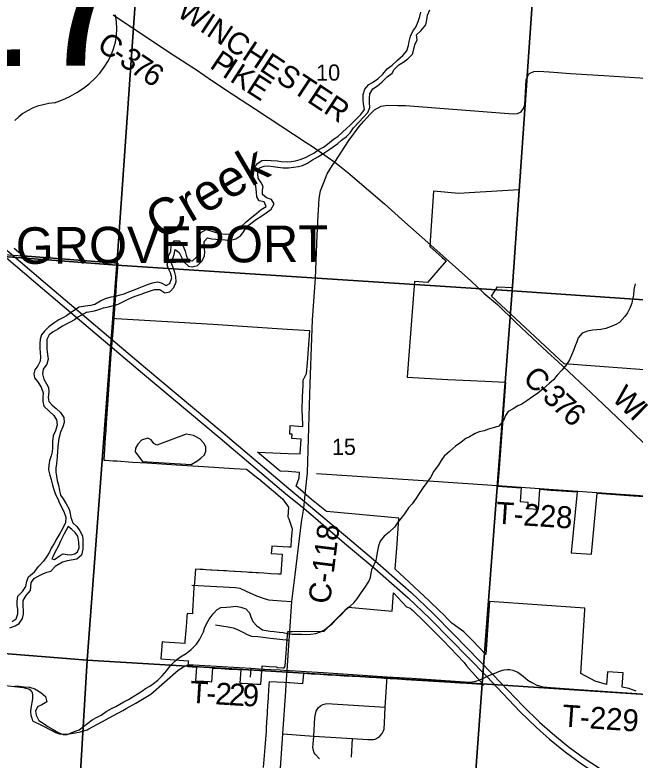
# Model space of a CAD drawing. Extents: x 114604 to 551442, y 316898 to 567001.
# Drawn here: x 240230 to 248711, y 352635 to 362830 of the extents above; entities that cross this region are included whole.
import ezdxf

# ---------------------------------------------------------------- set-up
doc = ezdxf.new("R2010")
doc.units = 0
for name, color, linetype in [('GE_P_Alignment_1000_Cardinal_Points', 7, 'Continuous'), ('GE_P_Alignment_1000_Stations', 7, 'Continuous'), ('GE_P_Alignment_100_Stations', 7, 'Continuous'), ('GE_P_Alignment_500_Bearings', 7, 'Continuous'), ('GE_P_Alignment_500_Curve_Data', 7, 'Continuous'), ('MT_X_Edge_Line', 7, 'Continuous'), ('PM_P_Cells', 7, 'Continuous'), ('PM_P_CL_Double_Solid', 7, 'Continuous'), ('PM_P_Crosswalk', 7, 'Continuous'), ('PM_P_Stop_Line', 7, 'Continuous'), ('PV_X_Curb', 7, 'Continuous'), ('SH_Named_Boundary', 7, 'Continuous'), ('SN_P_Signs', 7, 'Continuous')]:
    doc.layers.add(name, color=color, linetype=linetype)

msp = doc.modelspace()

# ---------------------------------------------------------------- linework, layer by layer
at = {"layer": 'GE_P_Alignment_1000_Cardinal_Points'}
for p, q in [((243454, 353770), (243463, 353891)), ((244831, 352674), (244847, 352930))]:
    msp.add_line(p, q, dxfattribs=at)
for points in [[(244353, 356555), (245954, 356450), (246826, 356392)], [(246826, 356392), (246831, 356392), (247531, 356343), (249507, 356205)], [(242649, 355030), (243247, 354994), (243306, 354988), (243392, 354948), (243535, 354884), (243626, 354848), (243696, 354827), (243876, 354813), (244018, 354805)], [(242971, 354487), (243147, 354459), (243214, 354443), (243276, 354421), (243345, 354387), (243407, 354352), (243465, 354332), (243552, 354324), (243726, 354305), (243979, 354277)], [(241752, 353341), (241885, 353416), (242090, 353536), (242464, 353865), (242498, 353889), (242522, 353903), (242556, 353921), (242595, 353939), (242667, 353940), (242672, 353939)], [(242672, 353939), (243300, 353902), (243463, 353891), (243626, 353881)], [(243626, 353881), (243642, 353880), (243734, 353875)], [(243734, 353875), (243858, 353868), (243952, 353861), (243986, 353860), (244444, 353832), (245321, 353774), (245660, 353755), (246319, 353711), (246460, 353703), (246534, 353713), (246584, 353731), (246627, 353752)], [(246722, 353796), (246761, 353811), (246869, 353855), (246921, 353871), (246961, 353874), (246998, 353873), (247038, 353866), (247073, 353853), (247109, 353836), (247182, 353783), (247246, 353729), (247297, 353695), (247367, 353662), (247451, 353637), (247558, 353627), (247936, 353602), (249332, 353504), (249479, 353494)], [(245158, 352921), (245199, 352945), (245222, 352963), (245254, 352998), (245267, 353027), (245279, 353059), (245285, 353146), (245292, 353359), (245321, 353774)], [(246627, 353752), (246684, 353780), (246722, 353796)], [(240102, 353657), (240348, 353627), (240375, 353621), (240396, 353616), (240419, 353608), (240438, 353594), (240453, 353579), (240464, 353563), (240468, 353549), (240472, 353528), (240472, 353503), (240469, 353472), (240449, 353347), (240444, 353297), (240448, 353250), (240461, 353208), (240471, 353174), (240602, 353109), (240727, 353043), (240785, 353013), (240839, 352995), (240893, 352989), (240972, 352993), (241054, 353006), (241127, 353021), (241220, 353051), (241243, 353063)], [(244316, 352963), (244333, 353216), (244339, 353265), (244348, 353303), (244375, 353351), (244408, 353378), (244441, 353396), (244494, 353410), (245292, 353359)], [(241243, 353063), (241705, 353315), (241752, 353341)], [(243894, 352993), (244316, 352963), (244847, 352930), (245057, 352919), (245101, 352916), (245135, 352919), (245158, 352921)], [(244394, 352650), (244336, 352715), (244324, 352736), (244312, 352764), (244307, 352790), (244305, 352813), (244307, 352849), (244316, 352963)]]:
    msp.add_lwpolyline(points, dxfattribs=at)
at = {"layer": 'GE_P_Alignment_1000_Stations'}
for points in [[(239445, 360176), (239526, 360108), (239960, 359743), (240650, 359160), (241093, 358782), (242016, 358002), (243076, 357113), (243976, 356352), (244189, 356171), (244777, 355678), (245192, 355328), (245651, 354928), (245945, 354646), (246232, 354355), (246761, 353811), (247182, 353371), (247405, 353156), (247582, 352997), (247798, 352822), (247999, 352672), (248237, 352514), (248524, 352341), (250105, 351485)], [(239989, 359609), (240609, 359086), (241052, 358708), (241442, 358378)], [(241442, 358378), (241974, 357929), (243035, 357039), (243934, 356278), (244179, 356080), (244736, 355604), (245151, 355254), (245610, 354854), (245904, 354572), (246191, 354281), (246424, 354044)], [(246424, 354044), (246684, 353780), (246903, 353548)], [(246903, 353548), (247141, 353297), (247364, 353082), (247541, 352923), (247756, 352748), (247958, 352598), (248195, 352440), (248483, 352267), (250100, 351398), (251430, 350676), (251802, 350475)]]:
    msp.add_lwpolyline(points, dxfattribs=at)
at = {"layer": 'GE_P_Alignment_100_Stations'}
for points in [[(248959, 357964), (247743, 358057), (247012, 358736), (246749, 358981), (246831, 359111), (247036, 359099), (247075, 359683), (247085, 359824), (247126, 360438), (246442, 360396), (246302, 360388), (245953, 360417), (245908, 359739), (245904, 359662), (246075, 359513), (246128, 359465), (245870, 359171), (245695, 359182), (245672, 358887), (245644, 358529), (245620, 358234), (245592, 357873), (246152, 357844), (246460, 357829), (246655, 357818), (246940, 357804), (246892, 357182), (246846, 356566), (246834, 356410), (246832, 356382), (247154, 356359), (247140, 356171), (247246, 356163), (247240, 356078), (247389, 356067), (247410, 356341), (247560, 356330), (247917, 356305), (247837, 355470), (248113, 355451), (248191, 356286), (248690, 356251), (248972, 356231)], [(248725, 353578), (248627, 353615), (248534, 353634), (248546, 353827), (248334, 353843), (248321, 353670), (248163, 353717), (247967, 353820), (248024, 354690), (248026, 354712), (246721, 354805), (246713, 354680), (246670, 354078), (246486, 354270), (246371, 354390), (246204, 354508), (246149, 354564), (246094, 354620), (246038, 354675), (245901, 354808), (245621, 355067), (245432, 355245), (245457, 355594), (245482, 355946), (244491, 356035), (244287, 356201), (244136, 356333), (244077, 356381), (244117, 356495), (244122, 356571), (243969, 356582), (243857, 356589), (243548, 356848), (243967, 356831), (244131, 356824), (244146, 357025), (244017, 357033), (244021, 357093), (243988, 357095), (243996, 357211), (244167, 357201), (244169, 357228), (244157, 357422), (244162, 357606), (244170, 357761), (244173, 357832), (244218, 357925), (244230, 358071), (244261, 358509), (243955, 358528), (242936, 358592), (241615, 358674), (241583, 358676), (241606, 358996), (241610, 359046), (241617, 359145), (241625, 359255), (241638, 359434), (241537, 359442), (241448, 359448), (240338, 359533), (240219, 359634)], [(239888, 359565), (240338, 359533), (241448, 359448), (241537, 359442), (241638, 359434), (241625, 359255), (241617, 359145), (241610, 359046), (241606, 358996), (241583, 358676), (241569, 358497), (241544, 358187), (241497, 357501), (241479, 357251), (241472, 357142), (241465, 357048), (241444, 356738), (241468, 356737), (241575, 356730), (241625, 356727), (241838, 356713), (242032, 356701), (242441, 356675), (242811, 356651), (243228, 356625), (243395, 356616), (243553, 356494), (243560, 356488), (243765, 356315), (243889, 356210), (243971, 356097), (243964, 355965), (243974, 355937), (244021, 355801), (244017, 355744), (244010, 355658), (244002, 355546), (243976, 355548), (243743, 355563), (243742, 355548), (243735, 355463), (243885, 355454), (243879, 355379), (243865, 355177), (243830, 355179), (243730, 355185), (243635, 355191), (243559, 355195), (243531, 355197), (243479, 355200), (243431, 355203), (243400, 355205), (243331, 355209), (243320, 355210), (243240, 355215), (243227, 355216), (243160, 355220), (243122, 355222), (243081, 355225), (243016, 355229), (243001, 355230), (242921, 355234), (242909, 355235), (242841, 355239), (242803, 355242), (242761, 355244), (242698, 355248), (242685, 355062), (242679, 355003), (242674, 354911), (242669, 354831), (242664, 354751), (242660, 354673), (242658, 354651), (242657, 354637), (242586, 354642), (242582, 354598), (242576, 354519), (242567, 354410), (242555, 354262), (242552, 354232), (242413, 354241), (242276, 354249), (242244, 354251), (242227, 354021), (242602, 353995), (242601, 353976), (242595, 353915), (242713, 353908), (242700, 353719), (242779, 353715), (242812, 353713), (242887, 353709), (242925, 353707), (242939, 353894), (243051, 353888), (243161, 353881), (243279, 353874), (243319, 353871), (243307, 353687), (243337, 353686), (243414, 353682), (243422, 353681), (243484, 353678), (243532, 353675), (243595, 353672), (243609, 353853), (243613, 353923), (243709, 353917), (243810, 353910), (243810, 353900), (243896, 353895), (243911, 353899), (243922, 353909), (243928, 353923), (243940, 354099), (243949, 354220), (243958, 354341), (243962, 354393), (244022, 354395), (244460, 354401), (244640, 354579), (244728, 354666), (244789, 354726), (245391, 354672), (245409, 354922), (245585, 354733), (245637, 354714), (245651, 354700), (245666, 354686), (245681, 354673), (245817, 354541), (245952, 354407), (246086, 354272), (246374, 353971), (246405, 353926), (246644, 353660), (246577, 353672), (246545, 353674), (246409, 353682), (246314, 353688), (246180, 353697), (245575, 353733), (245460, 353741), (245364, 353747), (245278, 353753), (245184, 353759), (245074, 353765), (244962, 353772), (244848, 353779), (244734, 353785), (244621, 353792), (244511, 353799), (244401, 353805), (244285, 353812), (244175, 353819), (244165, 353679), (243990, 353690), (243976, 353690), (243913, 353695), (243707, 353706), (243702, 353666), (243700, 353593), (243694, 353502), (243693, 353482), (243686, 353383), (243686, 353369), (243681, 353303), (243679, 353257), (243677, 353229), (243672, 353149), (243667, 353079), (243664, 353032), (243655, 352921), (243647, 352808), (243639, 352697), (243626, 352534)]]:
    msp.add_lwpolyline(points, dxfattribs=at)
at = {"layer": 'GE_P_Alignment_500_Bearings'}
for p, q in [((244603, 360814), (244747, 361035)), ((243940, 353675), (243952, 353861))]:
    msp.add_line(p, q, dxfattribs=at)
for points in [[(241572, 362830), (242331, 362325), (242712, 362076), (242925, 361933), (243219, 361738), (243522, 361541), (244213, 361086)], [(245109, 361493), (245146, 361529), (245238, 361582), (245328, 361594), (245468, 361592), (245572, 361588), (247042, 361475), (247103, 361481), (247152, 361505), (247187, 361547), (247203, 361599), (247223, 361942), (247252, 362013), (247268, 362030), (247325, 362056), (247388, 362060), (247538, 362050), (247829, 362030), (248285, 362000), (248851, 361962)], [(245002, 361376), (245086, 361471), (245109, 361493)], [(244747, 361035), (244796, 361110), (244938, 361305), (245002, 361376)], [(244213, 361086), (244314, 361019), (244500, 360889), (244603, 360814), (244644, 360782)], [(244456, 360538), (244502, 360654), (244575, 360772), (244603, 360814)], [(244644, 360782), (244784, 360673), (244848, 360617)], [(244848, 360617), (245282, 360244), (245521, 360029), (245879, 359716)], [(244386, 360235), (244392, 360318), (244410, 360422), (244456, 360538)], [(244365, 359817), (244375, 360085), (244386, 360235)], [(244268, 357776), (244272, 357911), (244301, 358660), (244342, 359230), (244365, 359817)], [(245879, 359716), (246467, 359192), (246644, 359025), (246831, 358866), (247079, 358623), (247303, 358411), (247515, 358217), (247654, 358087), (247879, 357878), (248189, 357585), (248551, 357241), (248829, 356970), (249052, 356727), (249229, 356519), (249410, 356314), (249507, 356205), (249697, 355983), (249897, 355747), (250158, 355456), (250254, 355342), (251043, 354567), (251485, 354144), (251687, 353945)], [(244204, 356312), (244230, 356563), (244254, 357339), (244268, 357776)], [(244062, 355168), (244150, 355891), (244179, 356080), (244189, 356171), (244204, 356312)], [(243983, 354329), (244018, 354805), (244062, 355168)], [(243952, 353861), (243979, 354277), (243983, 354329)], [(239539, 348728), (240744, 348656), (241524, 348608), (242245, 348567), (243486, 348509), (243530, 348514), (243559, 348533), (243579, 348561), (243586, 348595), (243597, 348722), (243724, 350599), (243757, 351070), (243784, 351484), (243815, 351919), (243839, 352247), (243860, 352524), (243894, 352993), (243933, 353576), (243940, 353675)]]:
    msp.add_lwpolyline(points, dxfattribs=at)
at = {"layer": 'GE_P_Alignment_500_Curve_Data'}
for centre, major_axis, start_param, end_param in [((240240, 362647), (1385, 10), 5.101753, 6.440018), ((240835, 361021), (758, 5), 1.647645, 2.488434)]:
    msp.add_ellipse(centre, major_axis=major_axis, ratio=0.8, start_param=start_param, end_param=end_param, dxfattribs=at)
at = {"layer": 'MT_X_Edge_Line'}
for points in [[(242642, 356679), (242716, 356726), (242772, 356764), (242821, 356812), (242841, 356862), (242841, 356920), (242815, 356972), (242759, 357032), (242673, 357076), (242574, 357092), (242170, 356943), (242128, 356965), (242094, 357017), (242047, 357041), (241963, 357011), (241913, 356955), (241881, 356903), (241873, 356851), (241975, 356721)], [(241975, 356721), (242642, 356679)]]:
    msp.add_lwpolyline(points, dxfattribs=at)
at = {"layer": 'PM_P_Cells'}
for points in [[(245639, 362538), (245671, 362606), (245714, 362660), (245746, 362738), (245768, 362806), (245780, 362868)], [(245731, 362488), (245721, 362558), (245780, 362612), (245848, 362694), (245862, 362760), (245874, 362826), (245906, 362901)], [(241253, 358855), (241324, 358872), (241400, 358916), (241471, 358948), (241547, 358974), (241609, 358984), (241671, 358999), (241725, 359013), (241789, 359039), (241851, 359065), (241928, 359097), (241998, 359121), (242058, 359147), (242112, 359165), (242178, 359180), (242230, 359166), (242298, 359130), (242348, 359154), (242376, 359232), (242358, 359300), (242330, 359358), (242310, 359410), (242329, 359478), (242331, 359528), (242363, 359596), (242369, 359671), (242407, 359739), (242475, 359741), (242531, 359667), (242557, 359597), (242571, 359545), (242597, 359479), (242659, 359465), (242717, 359521), (242751, 359591), (242753, 359663), (242752, 359729), (242750, 359783), (242772, 359855), (242844, 359892), (242898, 359882), (242978, 359854), (243030, 359838), (243106, 359832), (243176, 359836), (243251, 359860), (243317, 359924), (243391, 359998), (243471, 360061), (243533, 360113), (243599, 360169), (243668, 360209), (243640, 360271), (243571, 360285), (243539, 360343), (243536, 360403), (243526, 360485), (243506, 360562), (243490, 360618), (243496, 360688), (243508, 360740), (243548, 360796), (243606, 360836), (243662, 360844), (243734, 360840), (243820, 360832), (243871, 360824), (243955, 360821), (244011, 360823), (244067, 360835), (244129, 360851), (244203, 360877), (244265, 360911), (244319, 360939), (244388, 360987), (244450, 361022), (244506, 361060), (244588, 361128), (244646, 361168), (244712, 361226), (244763, 361276), (244823, 361329), (244897, 361405), (244961, 361469), (245011, 361535), (244999, 361613), (244991, 361669), (244993, 361741), (245016, 361814), (245068, 361876), (245118, 361904), (245192, 361954), (245262, 362020), (245322, 362090), (245390, 362141), (245463, 362211), (245533, 362273), (245589, 362339), (245613, 362413), (245623, 362464), (245639, 362538)], [(241215, 358765), (241317, 358780), (241390, 358802), (241442, 358820), (241509, 358838), (241561, 358850), (241641, 358872), (241699, 358900), (241777, 358941), (241837, 358967), (241903, 358993), (241959, 359011), (242018, 359033), (242070, 359051), (242138, 359075), (242212, 359071), (242282, 359029), (242348, 359041), (242402, 359102), (242434, 359176), (242433, 359250), (242419, 359306), (242391, 359382), (242371, 359432), (242385, 359484), (242407, 359554), (242421, 359621), (242475, 359579), (242539, 359450), (242603, 359392), (242655, 359384), (242727, 359403), (242791, 359465), (242825, 359533), (242826, 359587), (242816, 359661), (242816, 359731), (242866, 359779), (242922, 359767), (242976, 359763), (243048, 359758), (243104, 359752), (243182, 359750), (243252, 359768), (243319, 359810), (243357, 359864), (243405, 359938), (243457, 359978), (243535, 360033), (243595, 360071), (243667, 360121), (243734, 360173), (243776, 360245), (243740, 360305), (243672, 360325), (243618, 360371), (243616, 360431), (243624, 360484), (243592, 360542), (243558, 360594), (243550, 360664), (243576, 360736), (243640, 360762), (243692, 360764), (243764, 360754), (243824, 360746), (243899, 360738), (243971, 360736), (244041, 360745), (244109, 360757), (244161, 360769), (244231, 360801), (244301, 360845), (244373, 360889), (244456, 360937), (244524, 360984), (244644, 361072), (244698, 361118), (244764, 361164), (244813, 361216), (244861, 361286), (244931, 361361), (244997, 361429), (245055, 361495), (245083, 361563), (245081, 361631), (245079, 361683), (245082, 361750), (245124, 361818), (245188, 361858), (245252, 361914), (245320, 361982), (245388, 362032), (245416, 362085), (245481, 362145), (245535, 362179), (245603, 362229), (245669, 362291), (245687, 362361), (245701, 362422), (245731, 362488)], [(248711, 359151), (248695, 359073), (248688, 358997), (248676, 358941), (248666, 358886), (248640, 358816), (248606, 358756), (248570, 358702), (248498, 358622), (248446, 358592), (248384, 358565), (248313, 358541), (248243, 358527), (248189, 358523), (248129, 358517), (248059, 358505), (247987, 358475), (247933, 358411), (247913, 358359), (247892, 358302), (247868, 358240), (247848, 358184), (247816, 358110), (247778, 358050), (247714, 357976), (247646, 357899), (247593, 357835), (247535, 357787), (247455, 357715), (247379, 357657), (247307, 357606), (247229, 357550), (247160, 357506), (247106, 357480), (247042, 357442), (246976, 357402), (246938, 357348), (246912, 357279), (246846, 357203), (246769, 357179), (246705, 357163), (246645, 357141), (246581, 357125), (246525, 357101), (246445, 357058), (246395, 357034), (246328, 356982), (246254, 356930), (246174, 356858), (246102, 356792), (246060, 356735), (246020, 356665), (245959, 356589), (245915, 356503), (245863, 356433), (245813, 356364), (245759, 356284), (245717, 356218), (245664, 356140), (245614, 356086), (245556, 356006), (245506, 355941), (245458, 355877), (245420, 355821), (245348, 355755), (245281, 355699), (245227, 355630), (245203, 355568), (245187, 355498), (245175, 355422), (245165, 355366)], [(241253, 358855), (241110, 358832), (240990, 358752), (240934, 358712), (240884, 358686), (240832, 358656), (240762, 358612), (240696, 358560), (240634, 358504), (240596, 358452), (240576, 358394), (240573, 358336), (240573, 358266), (240577, 358210), (240581, 358148), (240575, 358094), (240543, 358030), (240501, 357975), (240487, 357921), (240500, 357865), (240538, 357813), (240590, 357735), (240616, 357659), (240614, 357595), (240614, 357543), (240627, 357476), (240697, 357410), (240763, 357348), (240801, 357292), (240807, 357222), (240785, 357140), (240755, 357072), (240742, 356990), (240742, 356905), (240738, 356853), (240724, 356799), (240704, 356729), (240696, 356673), (240691, 356607), (240707, 356535), (240727, 356473), (240743, 356398), (240765, 356322), (240785, 356268), (240815, 356210), (240840, 356152), (240872, 356092), (240904, 356024), (240926, 355957), (240922, 355887), (240884, 355807), (240843, 355737), (240803, 355665), (240767, 355597), (240727, 355533), (240701, 355481), (240663, 355415), (240621, 355357), (240559, 355287)], [(241215, 358765), (241102, 358698), (241046, 358660), (240986, 358624), (240932, 358598), (240880, 358570), (240816, 358532), (240752, 358492), (240698, 358454), (240668, 358390), (240665, 358332), (240667, 358262), (240675, 358182), (240683, 358118), (240669, 358053), (240617, 357983), (240607, 357921), (240628, 357845), (240660, 357783), (240688, 357733), (240694, 357673), (240686, 357595), (240692, 357543), (240739, 357492), (240793, 357446), (240853, 357390), (240899, 357320), (240905, 357252), (240887, 357196), (240853, 357120), (240832, 357034), (240822, 356965), (240816, 356915), (240814, 356861), (240808, 356785), (240798, 356693), (240791, 356631), (240789, 356579), (240797, 356519), (240809, 356460), (240825, 356394), (240841, 356324), (240855, 356260), (240890, 356208), (240930, 356140), (240972, 356070), (240988, 356010), (240996, 355955), (241024, 355883), (241076, 355831), (241119, 355773), (241153, 355703), (241161, 355649), (241157, 355587), (241157, 355521), (241141, 355440), (241075, 355386), (240999, 355372), (240947, 355360), (240879, 355344), (240780, 355283)], [(240958, 355831), (240903, 355731), (240859, 355637), (240821, 355557), (240781, 355483), (240747, 355417), (240737, 355389), (240773, 355379), (240847, 355435), (240891, 355455), (240943, 355449), (240991, 355445), (241051, 355458), (241087, 355482), (241107, 355541), (241103, 355617), (241091, 355697), (241055, 355747), (241007, 355791)], [(241007, 355791), (240958, 355831)], [(240193, 354532), (240246, 354568), (240270, 354634), (240268, 354702), (240263, 354752), (240263, 354808), (240268, 354876), (240334, 354942), (240381, 355012), (240393, 355082), (240415, 355144), (240496, 355209), (240559, 355287)], [(245165, 355366), (245115, 355258)], [(240163, 354446), (240233, 354470), (240287, 354504), (240336, 354573), (240346, 354631), (240346, 354681), (240341, 354744), (240343, 354818), (240386, 354888), (240442, 354953), (240446, 355007), (240453, 355063), (240497, 355125), (240557, 355157), (240613, 355184), (240668, 355208), (240720, 355218), (240780, 355283)], [(241285, 353186), (241354, 353222), (241410, 353248), (241476, 353299), (241558, 353347), (241612, 353370), (241667, 353400), (241719, 353432), (241783, 353465), (241855, 353509), (241914, 353545), (241964, 353576), (242018, 353616), (242074, 353646), (242126, 353683), (242185, 353727), (242245, 353789), (242309, 353860), (242360, 353928), (242416, 353987), (242468, 354029), (242517, 354063), (242571, 354093), (242641, 354148), (242713, 354222), (242758, 354291), (242808, 354389), (242823, 354441), (242849, 354497), (242885, 354564), (242940, 354636), (242996, 354694), (243048, 354721), (243122, 354729), (243178, 354731), (243250, 354740), (243320, 354726), (243388, 354704), (243440, 354651), (243458, 354595), (243486, 354531), (243537, 354471), (243615, 354415), (243667, 354408), (243721, 354400), (243777, 354392), (243845, 354385), (243899, 354379), (243959, 354369), (244025, 354357), (244089, 354356), (244155, 354356), (244209, 354354), (244276, 354357), (244344, 354365), (244410, 354388), (244466, 354418), (244516, 354456), (244570, 354499), (244631, 354567), (244703, 354633), (244758, 354698), (244816, 354740), (244866, 354788), (244910, 354841), (244965, 354923), (245021, 354999), (245068, 355080), (245092, 355134), (245104, 355190), (245115, 355258)], [(240228, 353648), (240287, 353645), (240359, 353637), (240431, 353632), (240501, 353608), (240584, 353560), (240650, 353503), (240668, 353433), (240600, 353392), (240541, 353362), (240511, 353304), (240521, 353250), (240559, 353178), (240630, 353130), (240682, 353094), (240752, 353053), (240822, 353013), (240888, 352983), (240946, 352984), (241000, 353006), (241056, 353030), (241109, 353051), (241285, 353186)]]:
    msp.add_lwpolyline(points, dxfattribs=at)
at = {"layer": 'SN_P_Signs'}
for points in [[(236465, 365227), (242002, 364810), (241626, 359408), (236156, 359827)], [(242002, 364810), (247410, 364482), (247032, 359056), (241626, 359408)], [(247410, 364482), (252712, 364146), (252373, 358690), (247032, 359056)], [(236156, 359827), (241626, 359408), (241220, 354004), (235804, 354437)], [(241626, 359408), (247032, 359056), (246620, 353680), (241220, 354004)], [(247032, 359056), (252373, 358690), (252018, 353328), (246620, 353680)], [(235804, 354437), (241220, 354004), (240898, 348660), (235447, 349037)], [(241220, 354004), (246620, 353680), (246230, 348309), (240898, 348660)], [(246620, 353680), (252018, 353328), (251608, 347918), (246230, 348309)]]:
    msp.add_lwpolyline(points, close=True, dxfattribs=at)

# ---------------------------------------------------------------- texts
at = {"layer": 'GE_P_Alignment_500_Curve_Data'}
msp.add_text('317', height=2088.4, rotation=0.4143, dxfattribs=at).set_placement((237330, 362109))
at = {"layer": 'PM_P_CL_Double_Solid'}
for s, rotation, p in [('WINCHESTER', 326.5775, (242426, 362827)), ('C', 325.9806, (241335, 362368)), ('-', 325.9935, (241539, 362230)), ('3', 326.0235, (241641, 362161)), ('P', 326.0284, (242879, 362114)), ('7', 326.1416, (241795, 362057)), ('I', 326.8556, (243051, 361998)), ('6', 326.8259, (241952, 361952)), ('K', 327.0813, (243155, 361930)), ('E', 327.1317, (243377, 361787)), ('C', 316.7641, (247160, 357837)), ('-', 316.7639, (247340, 357669)), ('3', 316.8095, (247429, 357584)), ('W', 315.6531, (248379, 357573)), ('7', 316.9537, (247565, 357457)), ('6', 317.4041, (247702, 357329)), ('I', 315.6518, (248627, 357330)), ('C-118', 82.9472, (244538, 354762))]:
    msp.add_text(s, height=300, rotation=rotation, dxfattribs=at).set_placement(p)
at = {"layer": 'PM_P_Crosswalk'}
for s, rotation, p in [('T-228', 356.21, (246799, 355871)), ('T', 356.3952, (242617, 353421)), ('2', 356.4574, (242964, 353399)), ('2', 356.6939, (243150, 353387)), ('9', 357.7018, (243340, 353376)), ('-', 356.4204, (242841, 353407)), ('T-229', 355.9278, (247705, 353097))]:
    msp.add_text(s, height=300, rotation=rotation, dxfattribs=at).set_placement(p)
at = {"layer": 'PM_P_Stop_Line'}
msp.add_text('Creek', height=500, rotation=30.4146, dxfattribs=at).set_placement((242211, 359738))
at = {"layer": 'PV_X_Curb'}
for s, p in [('10', (244350, 361929)), ('15', (244565, 356809))]:
    msp.add_text(s, height=221, rotation=0.4144, dxfattribs=at).set_placement(p)
at = {"layer": 'SH_Named_Boundary'}
msp.add_text('GROVEPORT', height=500, rotation=0.4143, dxfattribs=at).set_placement((240243, 359422))

doc.saveas('drawing.dxf')
